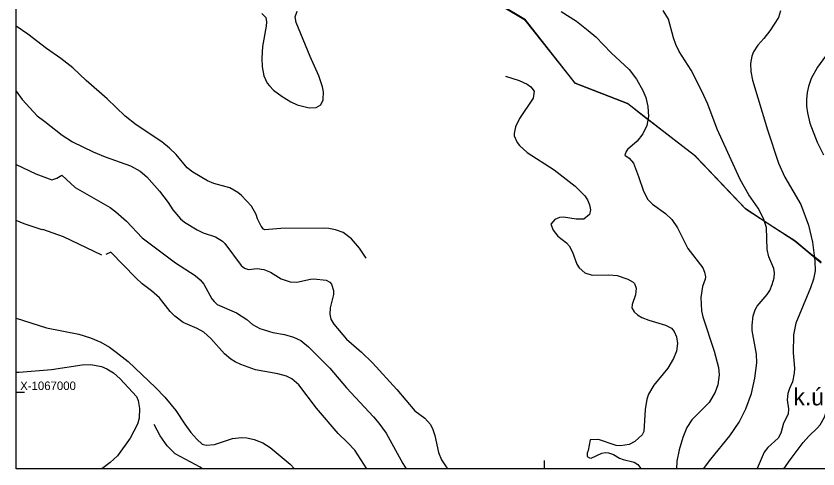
# Model space of a CAD drawing. Extents: x -662620 to -656370, y -1067090 to -1062990.
# Drawn here: x -662620 to -661678, y -1067090 to -1066558 of the extents above; entities that cross this region are included whole.
import ezdxf

# ---------------------------------------------------------------- set-up
doc = ezdxf.new("R2010")
doc.units = 0
for name, color, linetype in [('ctvercova_sit', 7, 'Continuous'), ('HRANICE_KATASTRÁLNÍHO_ÚZEMÍ', 7, 'Continuous'), ('NÁZEV_K__Ú_', 7, 'Continuous'), ('POPIS_ČTVERCOVÉ_SÍTĚ', 7, 'Continuous'), ('ram', 7, 'Continuous'), ('Regionální_biocentrum_-_stávající', 7, 'Continuous'), ('VRSTEVNICE_ZDŮRAZNĚNÁ', 7, 'Continuous'), ('VRSTEVNICE_ZÁKLADNÍ', 7, 'Continuous')]:
    doc.layers.add(name, color=color, linetype=linetype)

msp = doc.modelspace()

# ---------------------------------------------------------------- linework, layer by layer
at = {"layer": 'ctvercova_sit'}
for points in [[(-662610.02, -1067000), (-662620.02, -1067000)], [(-662000, -1067079.66), (-662000, -1067089.66)]]:
    msp.add_lwpolyline(points, dxfattribs=at)
at = {"layer": 'HRANICE_KATASTRÁLNÍHO_ÚZEMÍ'}
msp.add_lwpolyline([(-661674.59, -1066848.06), (-661705.46, -1066822.19), (-661762.53, -1066784.94), (-661821.97, -1066723.07), (-661843.83, -1066706.06), (-661901.57, -1066661.1), (-661963.3, -1066637.04), (-662021.74, -1066563.07), (-662078.28, -1066529.15)], dxfattribs=at)
at = {"layer": 'ram'}
msp.add_lwpolyline([(-662620.02, -1067089.66), (-662620.02, -1062989.66), (-656370.02, -1062989.66), (-656370.02, -1067089.66), (-662620.02, -1067089.66)], dxfattribs=at)
at = {"layer": 'Regionální_biocentrum_-_stávající'}
msp.add_lwpolyline([(-661674.61, -1066847.08), (-661688.57, -1066835.89), (-661705.51, -1066821.74), (-661732.09, -1066804.92), (-661764.01, -1066783.92), (-661781.31, -1066765.47), (-661810.25, -1066735.27), (-661823.31, -1066721.85), (-661869.63, -1066685.92), (-661884.45, -1066674.73), (-661902.17, -1066660.56), (-661963.45, -1066636.76), (-662021.93, -1066562.42), (-662051.78, -1066544.4)], dxfattribs=at)
at = {"layer": 'VRSTEVNICE_ZDŮRAZNĚNÁ'}
for points in [[(-661662.3, -1066595.11), (-661679, -1066618.1), (-661686.28, -1066631.37), (-661689.7, -1066640.79), (-661691.13, -1066647.64), (-661691.84, -1066656.06), (-661691.7, -1066663.77), (-661690.7, -1066671.77), (-661688.13, -1066683.76), (-661679.43, -1066706.02), (-661671.72, -1066720.87)], [(-661718.62, -1067089.66), (-661711.11, -1067078.85), (-661695.7, -1067058.59), (-661689.27, -1067051.31), (-661678.85, -1067041.46), (-661675.86, -1067037.75), (-661670.72, -1067028.9), (-661667.58, -1067019.76), (-661664.72, -1067006.06), (-661658.87, -1066987.79), (-661654.3, -1066969.52), (-661652.59, -1066955.81), (-661652.3, -1066946.68), (-661653.16, -1066937.12)]]:
    msp.add_lwpolyline(points, dxfattribs=at)
at = {"layer": 'VRSTEVNICE_ZÁKLADNÍ'}
for points in [[(-662331.31, -1066554.86), (-662326.89, -1066559.86), (-662326.03, -1066564.71), (-662326.32, -1066569.85), (-662330.6, -1066593.83), (-662331.6, -1066607.53), (-662331.02, -1066617.81), (-662329.17, -1066628.09), (-662325.03, -1066636.65), (-662322.6, -1066640.08), (-662317.75, -1066645.07), (-662307.62, -1066652.64), (-662297.2, -1066658.78), (-662290.06, -1066662.06), (-662275.79, -1066665.63), (-662267.51, -1066665.48), (-662262.08, -1066662.34), (-662259.23, -1066656.35), (-662259.09, -1066646.93), (-662260.23, -1066641.22), (-662264.65, -1066628.37), (-662274.79, -1066605.53), (-662291.2, -1066565.57), (-662292.34, -1066559), (-662290.06, -1066552.29)], [(-662331.31, -1066554.86), (-662326.89, -1066559.86), (-662326.03, -1066564.71), (-662326.32, -1066569.85), (-662330.6, -1066593.83), (-662331.6, -1066607.53), (-662331.02, -1066617.81), (-662329.17, -1066628.09), (-662325.03, -1066636.65), (-662322.6, -1066640.08), (-662317.75, -1066645.07), (-662307.62, -1066652.64), (-662297.2, -1066658.78), (-662290.06, -1066662.06), (-662275.79, -1066665.63), (-662267.51, -1066665.48), (-662262.08, -1066662.34), (-662259.23, -1066656.35), (-662259.09, -1066646.93), (-662260.23, -1066641.22), (-662264.65, -1066628.37), (-662274.79, -1066605.53), (-662291.2, -1066565.57), (-662292.34, -1066559), (-662290.06, -1066552.29)], [(-661980.03, -1066552.72), (-661962.05, -1066564.14), (-661948.06, -1066574.85), (-661939.21, -1066582.55), (-661921.08, -1066601.11), (-661899.96, -1066620.66), (-661891.53, -1066631.94), (-661884.11, -1066645.22), (-661880.54, -1066653.78), (-661878.12, -1066664.06), (-661877.55, -1066676.05), (-661879.4, -1066686.32), (-661883.97, -1066696.17), (-661890.68, -1066704.74), (-661901.95, -1066714.73), (-661903.67, -1066717.16), (-661905.24, -1066721.15), (-661900.1, -1066725.01), (-661895.1, -1066730.57), (-661888.97, -1066746.27), (-661883.4, -1066763.4), (-661878.26, -1066773.39), (-661872.84, -1066778.96), (-661857.28, -1066789.95), (-661850.14, -1066796.8), (-661843.15, -1066806.8), (-661831.16, -1066830.78), (-661813.46, -1066853.76), (-661811.46, -1066858.47), (-661810.46, -1066864.18), (-661810.74, -1066866.75), (-661813.88, -1066875.6), (-661816.02, -1066888.44), (-661815.17, -1066904.14), (-661813.74, -1066911.28), (-661800.32, -1066951.25), (-661795.04, -1066970.66), (-661794.47, -1066979.22), (-661796.18, -1066990.93), (-661799.04, -1066999.49), (-661806.03, -1067011.48), (-661826.59, -1067032.18), (-661832.3, -1067041.17), (-661837.15, -1067052.88), (-661841.43, -1067067.15), (-661844, -1067080.57), (-661844.4, -1067089.66)], [(-661980.03, -1066552.72), (-661962.05, -1066564.14), (-661948.06, -1066574.85), (-661939.21, -1066582.55), (-661921.08, -1066601.11), (-661899.96, -1066620.66), (-661891.53, -1066631.94), (-661884.11, -1066645.22), (-661880.54, -1066653.78), (-661878.12, -1066664.06), (-661877.55, -1066676.05), (-661879.4, -1066686.32), (-661883.97, -1066696.17), (-661890.68, -1066704.74), (-661901.95, -1066714.73), (-661903.67, -1066717.16), (-661905.24, -1066721.15), (-661900.1, -1066725.01), (-661895.1, -1066730.57), (-661888.97, -1066746.27), (-661883.4, -1066763.4), (-661878.26, -1066773.39), (-661872.84, -1066778.96), (-661857.28, -1066789.95), (-661850.14, -1066796.8), (-661843.15, -1066806.8), (-661831.16, -1066830.78), (-661813.46, -1066853.76), (-661811.46, -1066858.47), (-661810.46, -1066864.18), (-661810.74, -1066866.75), (-661813.88, -1066875.6), (-661816.02, -1066888.44), (-661815.17, -1066904.14), (-661813.74, -1066911.28), (-661800.32, -1066951.25), (-661795.04, -1066970.66), (-661794.47, -1066979.22), (-661796.18, -1066990.93), (-661799.04, -1066999.49), (-661806.03, -1067011.48), (-661826.59, -1067032.18), (-661832.3, -1067041.17), (-661837.15, -1067052.88), (-661841.43, -1067067.15), (-661844, -1067080.57), (-661844.4, -1067089.66)], [(-661738.66, -1066806.22), (-661742.52, -1066795.66), (-661748.65, -1066783.67), (-661759.64, -1066767.97), (-661769.92, -1066749.99), (-661796.76, -1066690.61), (-661807.89, -1066661.49), (-661814.74, -1066646.07), (-661827.44, -1066621.52), (-661841.29, -1066599.54), (-661845.29, -1066591.55), (-661848.14, -1066583.55), (-661853.85, -1066561.57), (-661859.99, -1066551.58)], [(-661738.66, -1066806.22), (-661742.52, -1066795.66), (-661748.65, -1066783.67), (-661759.64, -1066767.97), (-661769.92, -1066749.99), (-661796.76, -1066690.61), (-661807.89, -1066661.49), (-661814.74, -1066646.07), (-661827.44, -1066621.52), (-661841.29, -1066599.54), (-661845.29, -1066591.55), (-661848.14, -1066583.55), (-661853.85, -1066561.57), (-661859.99, -1066551.58)], [(-661722.49, -1066551.8), (-661724.67, -1066559.86), (-661734.81, -1066575.27), (-661741.94, -1066584.41), (-661748.94, -1066592.12), (-661754.08, -1066600.11), (-661755.93, -1066605.25), (-661757.65, -1066613.81), (-661757.36, -1066623.23), (-661755.22, -1066633.23), (-661737.81, -1066691.46), (-661724.67, -1066730.86), (-661717.25, -1066747.27), (-661698.71, -1066779.05), (-661689.56, -1066803.66), (-661684.85, -1066823.35), (-661681.99, -1066845.34), (-661681.85, -1066857.04)], [(-661722.49, -1066551.8), (-661724.67, -1066559.86), (-661734.81, -1066575.27), (-661741.94, -1066584.41), (-661748.94, -1066592.12), (-661754.08, -1066600.11), (-661755.93, -1066605.25), (-661757.65, -1066613.81), (-661757.36, -1066623.23), (-661755.22, -1066633.23), (-661737.81, -1066691.46), (-661724.67, -1066730.86), (-661717.25, -1066747.27), (-661698.71, -1066779.05), (-661689.56, -1066803.66), (-661684.85, -1066823.35), (-661681.99, -1066845.34), (-661681.85, -1066857.04)], [(-662208.81, -1066842.36), (-662216.67, -1066830.51), (-662226.11, -1066819.64), (-662236.1, -1066812.22), (-662244.81, -1066809.08), (-662252.66, -1066807.37), (-662259.51, -1066806.94), (-662309.19, -1066807.51), (-662328.03, -1066808.94), (-662329.46, -1066808.08), (-662332.31, -1066804.51), (-662336.31, -1066796.09), (-662337.88, -1066791.09), (-662343.73, -1066781.25), (-662355.29, -1066768.68), (-662359.71, -1066764.97), (-662368.85, -1066759.83), (-662387.69, -1066754.7), (-662395.4, -1066751.56), (-662412.53, -1066741.14), (-662419.1, -1066736.28), (-662432.08, -1066720.72), (-662439.93, -1066713.02), (-662448.93, -1066705.59), (-662479.05, -1066685.61), (-662492.03, -1066675.48), (-662512.87, -1066655.06), (-662537.85, -1066633.65), (-662553.41, -1066618.95), (-662567.4, -1066607.96), (-662584.24, -1066595.97), (-662606.08, -1066579.27), (-662620.02, -1066569.73)], [(-662208.81, -1066842.36), (-662216.67, -1066830.51), (-662226.11, -1066819.64), (-662236.1, -1066812.22), (-662244.81, -1066809.08), (-662252.66, -1066807.37), (-662259.51, -1066806.94), (-662309.19, -1066807.51), (-662328.03, -1066808.94), (-662329.46, -1066808.08), (-662332.31, -1066804.51), (-662336.31, -1066796.09), (-662337.88, -1066791.09), (-662343.73, -1066781.25), (-662355.29, -1066768.68), (-662359.71, -1066764.97), (-662368.85, -1066759.83), (-662387.69, -1066754.7), (-662395.4, -1066751.56), (-662412.53, -1066741.14), (-662419.1, -1066736.28), (-662432.08, -1066720.72), (-662439.93, -1066713.02), (-662448.93, -1066705.59), (-662479.05, -1066685.61), (-662492.03, -1066675.48), (-662512.87, -1066655.06), (-662537.85, -1066633.65), (-662553.41, -1066618.95), (-662567.4, -1066607.96), (-662584.24, -1066595.97), (-662606.08, -1066579.27), (-662620.02, -1066569.73)], [(-662045.31, -1066628.77), (-662029.13, -1066633.51), (-662020, -1066637.79), (-662015.57, -1066640.93), (-662011.72, -1066646.36), (-662012.99, -1066654.33), (-662028.85, -1066678.33), (-662033.56, -1066688.18), (-662035.27, -1066695.75), (-662035.13, -1066698.6), (-662031.42, -1066706.59), (-662028.85, -1066709.88), (-662019.71, -1066718.3), (-661988.03, -1066738.42), (-661963.47, -1066757.69), (-661952.05, -1066768.97), (-661949.06, -1066773.68), (-661946.63, -1066779.68), (-661945.63, -1066785.39), (-661946.63, -1066790.95), (-661953.34, -1066796.38), (-661962.33, -1066796.52), (-661977.18, -1066794.09), (-661981.75, -1066794.38), (-661987.31, -1066796.95), (-661992.02, -1066802.37), (-661989.17, -1066809.37), (-661983.74, -1066816.36), (-661973.75, -1066824.07), (-661970.61, -1066827.78), (-661966.76, -1066835.06), (-661961.62, -1066849.33), (-661958.76, -1066853.47), (-661952.05, -1066859.47), (-661943.49, -1066862.04), (-661923.79, -1066861.89), (-661914.37, -1066862.61), (-661901.53, -1066867.03), (-661895.53, -1066870.31), (-661893.96, -1066871.88), (-661891.96, -1066877.59), (-661892.53, -1066885.3), (-661896.53, -1066896.72), (-661897.1, -1066900.43), (-661894.34, -1066905.37), (-661890.44, -1066908.75), (-661885.37, -1066911.7), (-661877.12, -1066915.13), (-661857.28, -1066920.7), (-661850.42, -1066924.41)], [(-662045.31, -1066628.77), (-662029.13, -1066633.51), (-662020, -1066637.79), (-662015.57, -1066640.93), (-662011.72, -1066646.36), (-662012.99, -1066654.33), (-662028.85, -1066678.33), (-662033.56, -1066688.18), (-662035.27, -1066695.75), (-662035.13, -1066698.6), (-662031.42, -1066706.59), (-662028.85, -1066709.88), (-662019.71, -1066718.3), (-661988.03, -1066738.42), (-661963.47, -1066757.69), (-661952.05, -1066768.97), (-661949.06, -1066773.68), (-661946.63, -1066779.68), (-661945.63, -1066785.39), (-661946.63, -1066790.95), (-661953.34, -1066796.38), (-661962.33, -1066796.52), (-661977.18, -1066794.09), (-661981.75, -1066794.38), (-661987.31, -1066796.95), (-661992.02, -1066802.37), (-661989.17, -1066809.37), (-661983.74, -1066816.36), (-661973.75, -1066824.07), (-661970.61, -1066827.78), (-661966.76, -1066835.06), (-661961.62, -1066849.33), (-661958.76, -1066853.47), (-661952.05, -1066859.47), (-661943.49, -1066862.04), (-661923.79, -1066861.89), (-661914.37, -1066862.61), (-661901.53, -1066867.03), (-661895.53, -1066870.31), (-661893.96, -1066871.88), (-661891.96, -1066877.59), (-661892.53, -1066885.3), (-661896.53, -1066896.72), (-661897.1, -1066900.43), (-661894.34, -1066905.37), (-661890.44, -1066908.75), (-661885.37, -1066911.7), (-661877.12, -1066915.13), (-661857.28, -1066920.7), (-661850.42, -1066924.41)], [(-662620.02, -1066646.1), (-662612.93, -1066656.06), (-662595.23, -1066675.33), (-662586.1, -1066681.9), (-662565.97, -1066698.03), (-662553.55, -1066705.74), (-662529.29, -1066717.44), (-662515.3, -1066723.44), (-662485.61, -1066734), (-662474.19, -1066740.28), (-662466.34, -1066746.85), (-662451.5, -1066763.4), (-662441.36, -1066776.82), (-662436.08, -1066785.39), (-662427.09, -1066795.95), (-662422.24, -1066799.8), (-662407.39, -1066809.08), (-662400.25, -1066812.65), (-662385.98, -1066817.22), (-662377.42, -1066822.21), (-662374.7, -1066825.07), (-662355.86, -1066850.76), (-662351.72, -1066854.04), (-662347.15, -1066855.61), (-662336.88, -1066854.47), (-662329.17, -1066855.47), (-662321.18, -1066858.75), (-662308.61, -1066866.32), (-662298.05, -1066869.89), (-662290.35, -1066870.31), (-662274.36, -1066866.75), (-662270.36, -1066866.46), (-662255.8, -1066868.17), (-662251.52, -1066870.46), (-662249.48, -1066872.89), (-662247.25, -1066880.27), (-662247.34, -1066884.74), (-662251.23, -1066900.72), (-662251.66, -1066908.14), (-662250.24, -1066913.85), (-662246.95, -1066919.56), (-662231.82, -1066937.26), (-662214.27, -1066952.53)], [(-662620.02, -1066646.1), (-662612.93, -1066656.06), (-662595.23, -1066675.33), (-662586.1, -1066681.9), (-662565.97, -1066698.03), (-662553.55, -1066705.74), (-662529.29, -1066717.44), (-662515.3, -1066723.44), (-662485.61, -1066734), (-662474.19, -1066740.28), (-662466.34, -1066746.85), (-662451.5, -1066763.4), (-662441.36, -1066776.82), (-662436.08, -1066785.39), (-662427.09, -1066795.95), (-662422.24, -1066799.8), (-662407.39, -1066809.08), (-662400.25, -1066812.65), (-662385.98, -1066817.22), (-662377.42, -1066822.21), (-662374.7, -1066825.07), (-662355.86, -1066850.76), (-662351.72, -1066854.04), (-662347.15, -1066855.61), (-662336.88, -1066854.47), (-662329.17, -1066855.47), (-662321.18, -1066858.75), (-662308.61, -1066866.32), (-662298.05, -1066869.89), (-662290.35, -1066870.31), (-662274.36, -1066866.75), (-662270.36, -1066866.46), (-662255.8, -1066868.17), (-662251.52, -1066870.46), (-662249.48, -1066872.89), (-662247.25, -1066880.27), (-662247.34, -1066884.74), (-662251.23, -1066900.72), (-662251.66, -1066908.14), (-662250.24, -1066913.85), (-662246.95, -1066919.56), (-662231.82, -1066937.26), (-662214.27, -1066952.53)], [(-662620.02, -1066732.16), (-662596.66, -1066743.42), (-662578.11, -1066750.13), (-662572.11, -1066748.13), (-662566.4, -1066744.99), (-662550.41, -1066759.26), (-662509.59, -1066782.67), (-662502.74, -1066787.67), (-662490.32, -1066798.94), (-662471.77, -1066818.36), (-662432.8, -1066847.76), (-662409.67, -1066862.75), (-662403.96, -1066867.6), (-662399.68, -1066872.74), (-662390.26, -1066889.87), (-662387.55, -1066893.15), (-662383.7, -1066896.43), (-662361.14, -1066906.28), (-662349.15, -1066914.28), (-662342.3, -1066919.99), (-662333.74, -1066924.7), (-662318.32, -1066929.55), (-662304.62, -1066931.98), (-662294.34, -1066934.97), (-662285.78, -1066938.97), (-662276.64, -1066946.39), (-662251.38, -1066971.52), (-662232.11, -1066994.5), (-662200.13, -1067028.32), (-662194, -1067035.75), (-662185.58, -1067047.74), (-662165.88, -1067083.42), (-662161.78, -1067089.66)], [(-662620.02, -1066732.16), (-662596.66, -1066743.42), (-662578.11, -1066750.13), (-662572.11, -1066748.13), (-662566.4, -1066744.99), (-662550.41, -1066759.26), (-662509.59, -1066782.67), (-662502.74, -1066787.67), (-662490.32, -1066798.94), (-662471.77, -1066818.36), (-662432.8, -1066847.76), (-662409.67, -1066862.75), (-662403.96, -1066867.6), (-662399.68, -1066872.74), (-662390.26, -1066889.87), (-662387.55, -1066893.15), (-662383.7, -1066896.43), (-662361.14, -1066906.28), (-662349.15, -1066914.28), (-662342.3, -1066919.99), (-662333.74, -1066924.7), (-662318.32, -1066929.55), (-662304.62, -1066931.98), (-662294.34, -1066934.97), (-662285.78, -1066938.97), (-662276.64, -1066946.39), (-662251.38, -1066971.52), (-662232.11, -1066994.5), (-662200.13, -1067028.32), (-662194, -1067035.75), (-662185.58, -1067047.74), (-662165.88, -1067083.42), (-662161.78, -1067089.66)], [(-662519.38, -1066838.53), (-662564.32, -1066817.17), (-662588.54, -1066808.72), (-662589.24, -1066808.94), (-662610.36, -1066801.94), (-662620.02, -1066797.96)], [(-662519.38, -1066838.53), (-662564.32, -1066817.17), (-662588.54, -1066808.72), (-662589.24, -1066808.94), (-662610.36, -1066801.94), (-662620.02, -1066797.96)], [(-661812.66, -1067089.66), (-661804.04, -1067078), (-661782.05, -1067050.59), (-661770.92, -1067034.61), (-661763.07, -1067018.9), (-661756.65, -1067000.92), (-661752.36, -1066982.93), (-661750.37, -1066964.95), (-661750.65, -1066954.96), (-661755.5, -1066926.98), (-661755.79, -1066920.99), (-661754.65, -1066909.85), (-661752.22, -1066903), (-661749.65, -1066898.43), (-661737.95, -1066884.73), (-661735.09, -1066880.16), (-661732.1, -1066873.31), (-661729.67, -1066865.16), (-661729.38, -1066859.32), (-661730.24, -1066854.18), (-661736.09, -1066840.48), (-661738.09, -1066831.92), (-661738.66, -1066806.22)], [(-661812.66, -1067089.66), (-661804.04, -1067078), (-661782.05, -1067050.59), (-661770.92, -1067034.61), (-661763.07, -1067018.9), (-661756.65, -1067000.92), (-661752.36, -1066982.93), (-661750.37, -1066964.95), (-661750.65, -1066954.96), (-661755.5, -1066926.98), (-661755.79, -1066920.99), (-661754.65, -1066909.85), (-661752.22, -1066903), (-661749.65, -1066898.43), (-661737.95, -1066884.73), (-661735.09, -1066880.16), (-661732.1, -1066873.31), (-661729.67, -1066865.16), (-661729.38, -1066859.32), (-661730.24, -1066854.18), (-661736.09, -1066840.48), (-661738.09, -1066831.92), (-661738.66, -1066806.22)], [(-662208.28, -1067089.66), (-662222.12, -1067067.72), (-662230.68, -1067058.44), (-662241.67, -1067047.88), (-662267.08, -1067018.48), (-662288.06, -1066990.93), (-662296.05, -1066983.93), (-662302.62, -1066980.79), (-662312.61, -1066978.08), (-662338.88, -1066973.37), (-662356, -1066967.23), (-662362.86, -1066964.09), (-662367.99, -1066960.81), (-662375.42, -1066954.53), (-662391.12, -1066936.4), (-662399.54, -1066929.27), (-662407.39, -1066924.7), (-662423.66, -1066917.56), (-662433.65, -1066910.42), (-662438.94, -1066905), (-662451.64, -1066888.73), (-662461.06, -1066880.45), (-662471.77, -1066872.46), (-662479.33, -1066865.46), (-662508.75, -1066835.13), (-662514.39, -1066837.89)], [(-662208.28, -1067089.66), (-662222.12, -1067067.72), (-662230.68, -1067058.44), (-662241.67, -1067047.88), (-662267.08, -1067018.48), (-662288.06, -1066990.93), (-662296.05, -1066983.93), (-662302.62, -1066980.79), (-662312.61, -1066978.08), (-662338.88, -1066973.37), (-662356, -1066967.23), (-662362.86, -1066964.09), (-662367.99, -1066960.81), (-662375.42, -1066954.53), (-662391.12, -1066936.4), (-662399.54, -1066929.27), (-662407.39, -1066924.7), (-662423.66, -1066917.56), (-662433.65, -1066910.42), (-662438.94, -1066905), (-662451.64, -1066888.73), (-662461.06, -1066880.45), (-662471.77, -1066872.46), (-662479.33, -1066865.46), (-662508.75, -1066835.13), (-662514.39, -1066837.89)], [(-661681.85, -1066857.04), (-661683.56, -1066867.03), (-661686.99, -1066877.02), (-661704.55, -1066918.7), (-661707.26, -1066932.41), (-661707.54, -1066953.25), (-661705.97, -1066971.23), (-661706.26, -1066977.23), (-661708.4, -1066987.22), (-661711.97, -1066995.21), (-661713.83, -1067001.21), (-661714.54, -1067008.48), (-661712.83, -1067019.19), (-661713.4, -1067025.19), (-661718.96, -1067035.75), (-661721.96, -1067047.74), (-661724.96, -1067053.59), (-661737.09, -1067064.3), (-661741.66, -1067069.86), (-661749.8, -1067089.13), (-661750.16, -1067089.66)], [(-661681.85, -1066857.04), (-661683.56, -1066867.03), (-661686.99, -1066877.02), (-661704.55, -1066918.7), (-661707.26, -1066932.41), (-661707.54, -1066953.25), (-661705.97, -1066971.23), (-661706.26, -1066977.23), (-661708.4, -1066987.22), (-661711.97, -1066995.21), (-661713.83, -1067001.21), (-661714.54, -1067008.48), (-661712.83, -1067019.19), (-661713.4, -1067025.19), (-661718.96, -1067035.75), (-661721.96, -1067047.74), (-661724.96, -1067053.59), (-661737.09, -1067064.3), (-661741.66, -1067069.86), (-661749.8, -1067089.13), (-661750.16, -1067089.66)], [(-662620.02, -1066912.47), (-662584.39, -1066924.13), (-662546.42, -1066931.55), (-662532.43, -1066935.55), (-662520.44, -1066940.97), (-662510.45, -1066946.82), (-662502.45, -1066952.39), (-662488.46, -1066963.66), (-662456.21, -1066993.93), (-662445.36, -1067005.2), (-662432.23, -1067020.9), (-662421.81, -1067037.18), (-662414.67, -1067046.88), (-662407.82, -1067054.73), (-662401.28, -1067060.51), (-662396.92, -1067061.68)], [(-662620.02, -1066912.47), (-662584.39, -1066924.13), (-662546.42, -1066931.55), (-662532.43, -1066935.55), (-662520.44, -1066940.97), (-662510.45, -1066946.82), (-662502.45, -1066952.39), (-662488.46, -1066963.66), (-662456.21, -1066993.93), (-662445.36, -1067005.2), (-662432.23, -1067020.9), (-662421.81, -1067037.18), (-662414.67, -1067046.88), (-662407.82, -1067054.73), (-662401.28, -1067060.51), (-662396.92, -1067061.68)], [(-661850.42, -1066924.41), (-661847.14, -1066928.41), (-661844.57, -1066934.4), (-661843.29, -1066942.4), (-661844.57, -1066951.53), (-661848, -1066960.1), (-661854.85, -1066971.52), (-661871.12, -1066991.36), (-661877.26, -1067001.78), (-661879.26, -1067007.77), (-661881.26, -1067019.76), (-661882.68, -1067045.6), (-661884.68, -1067049.74), (-661893.25, -1067057.3), (-661900.1, -1067060.87), (-661910.38, -1067062.44), (-661915.51, -1067062.01), (-661936.07, -1067055.16), (-661945.94, -1067055.64), (-661948.2, -1067068.01), (-661949.49, -1067071.15), (-661949.34, -1067075), (-661946.77, -1067076.71), (-661944.63, -1067077), (-661932.07, -1067071), (-661928.08, -1067070.29), (-661924.36, -1067070.58), (-661918.65, -1067072.72), (-661911.52, -1067077.14), (-661907.24, -1067078.71), (-661894.39, -1067081.71), (-661890.11, -1067084.56), (-661887.39, -1067087.42), (-661886.32, -1067089.66)], [(-661850.42, -1066924.41), (-661847.14, -1066928.41), (-661844.57, -1066934.4), (-661843.29, -1066942.4), (-661844.57, -1066951.53), (-661848, -1066960.1), (-661854.85, -1066971.52), (-661871.12, -1066991.36), (-661877.26, -1067001.78), (-661879.26, -1067007.77), (-661881.26, -1067019.76), (-661882.68, -1067045.6), (-661884.68, -1067049.74), (-661893.25, -1067057.3), (-661900.1, -1067060.87), (-661910.38, -1067062.44), (-661915.51, -1067062.01), (-661936.07, -1067055.16), (-661945.94, -1067055.64), (-661948.2, -1067068.01), (-661949.49, -1067071.15), (-661949.34, -1067075), (-661946.77, -1067076.71), (-661944.63, -1067077), (-661932.07, -1067071), (-661928.08, -1067070.29), (-661924.36, -1067070.58), (-661918.65, -1067072.72), (-661911.52, -1067077.14), (-661907.24, -1067078.71), (-661894.39, -1067081.71), (-661890.11, -1067084.56), (-661887.39, -1067087.42), (-661886.32, -1067089.66)], [(-662214.27, -1066952.53), (-662201.56, -1066964.95), (-662172.87, -1066996.21), (-662151.6, -1067021.47), (-662140.18, -1067030.18), (-662133.33, -1067037.46), (-662130.48, -1067043.17), (-662128.34, -1067050.31), (-662124.05, -1067070.29), (-662120.63, -1067078.85), (-662115.06, -1067087.28), (-662112.53, -1067089.66)], [(-662214.27, -1066952.53), (-662201.56, -1066964.95), (-662172.87, -1066996.21), (-662151.6, -1067021.47), (-662140.18, -1067030.18), (-662133.33, -1067037.46), (-662130.48, -1067043.17), (-662128.34, -1067050.31), (-662124.05, -1067070.29), (-662120.63, -1067078.85), (-662115.06, -1067087.28), (-662112.53, -1067089.66)], [(-662620.02, -1066976.01), (-662616.36, -1066976.23), (-662578.39, -1066972.94), (-662542.42, -1066967.52)], [(-662620.02, -1066976.01), (-662616.36, -1066976.23), (-662578.39, -1066972.94), (-662542.42, -1066967.52)], [(-662542.42, -1066967.52), (-662532.14, -1066967.23), (-662519.58, -1066969.52), (-662513.59, -1066971.94), (-662505.59, -1066976.8), (-662497.6, -1066983.79), (-662478.76, -1067004.77), (-662476.62, -1067009.48), (-662475.05, -1067018.62), (-662475.48, -1067030.04), (-662477.33, -1067036.89), (-662486.18, -1067053.45), (-662500.88, -1067074.29), (-662509.31, -1067081.99), (-662519.35, -1067089.66)], [(-662542.42, -1066967.52), (-662532.14, -1066967.23), (-662519.58, -1066969.52), (-662513.59, -1066971.94), (-662505.59, -1066976.8), (-662497.6, -1066983.79), (-662478.76, -1067004.77), (-662476.62, -1067009.48), (-662475.05, -1067018.62), (-662475.48, -1067030.04), (-662477.33, -1067036.89), (-662486.18, -1067053.45), (-662500.88, -1067074.29), (-662509.31, -1067081.99), (-662519.35, -1067089.66)], [(-662401.3, -1067089.66), (-662403.82, -1067087.42), (-662433.08, -1067071.72), (-662442.65, -1067062.58), (-662450.78, -1067050.88), (-662457.92, -1067037.32)], [(-662396.92, -1067061.68), (-662387.15, -1067060.83), (-662365.71, -1067054.02), (-662355.43, -1067052.59), (-662349.15, -1067053.02), (-662340.59, -1067055.02), (-662330.31, -1067059.01), (-662321.75, -1067064.44), (-662298.2, -1067083.85), (-662292.99, -1067089.66)], [(-662396.92, -1067061.68), (-662387.15, -1067060.83), (-662365.71, -1067054.02), (-662355.43, -1067052.59), (-662349.15, -1067053.02), (-662340.59, -1067055.02), (-662330.31, -1067059.01), (-662321.75, -1067064.44), (-662298.2, -1067083.85), (-662292.99, -1067089.66)]]:
    msp.add_lwpolyline(points, dxfattribs=at)

# ---------------------------------------------------------------- texts
at = {"layer": 'NÁZEV_K__Ú_'}
msp.add_text('k.ú. Holotín', height=20, dxfattribs=at).set_placement((-661707.07, -1067015.04))
at = {"layer": 'POPIS_ČTVERCOVÉ_SÍTĚ'}
msp.add_text('    X-1067000 ', height=10, dxfattribs=at).set_placement((-662630.02, -1066997))

doc.saveas('drawing.dxf')
